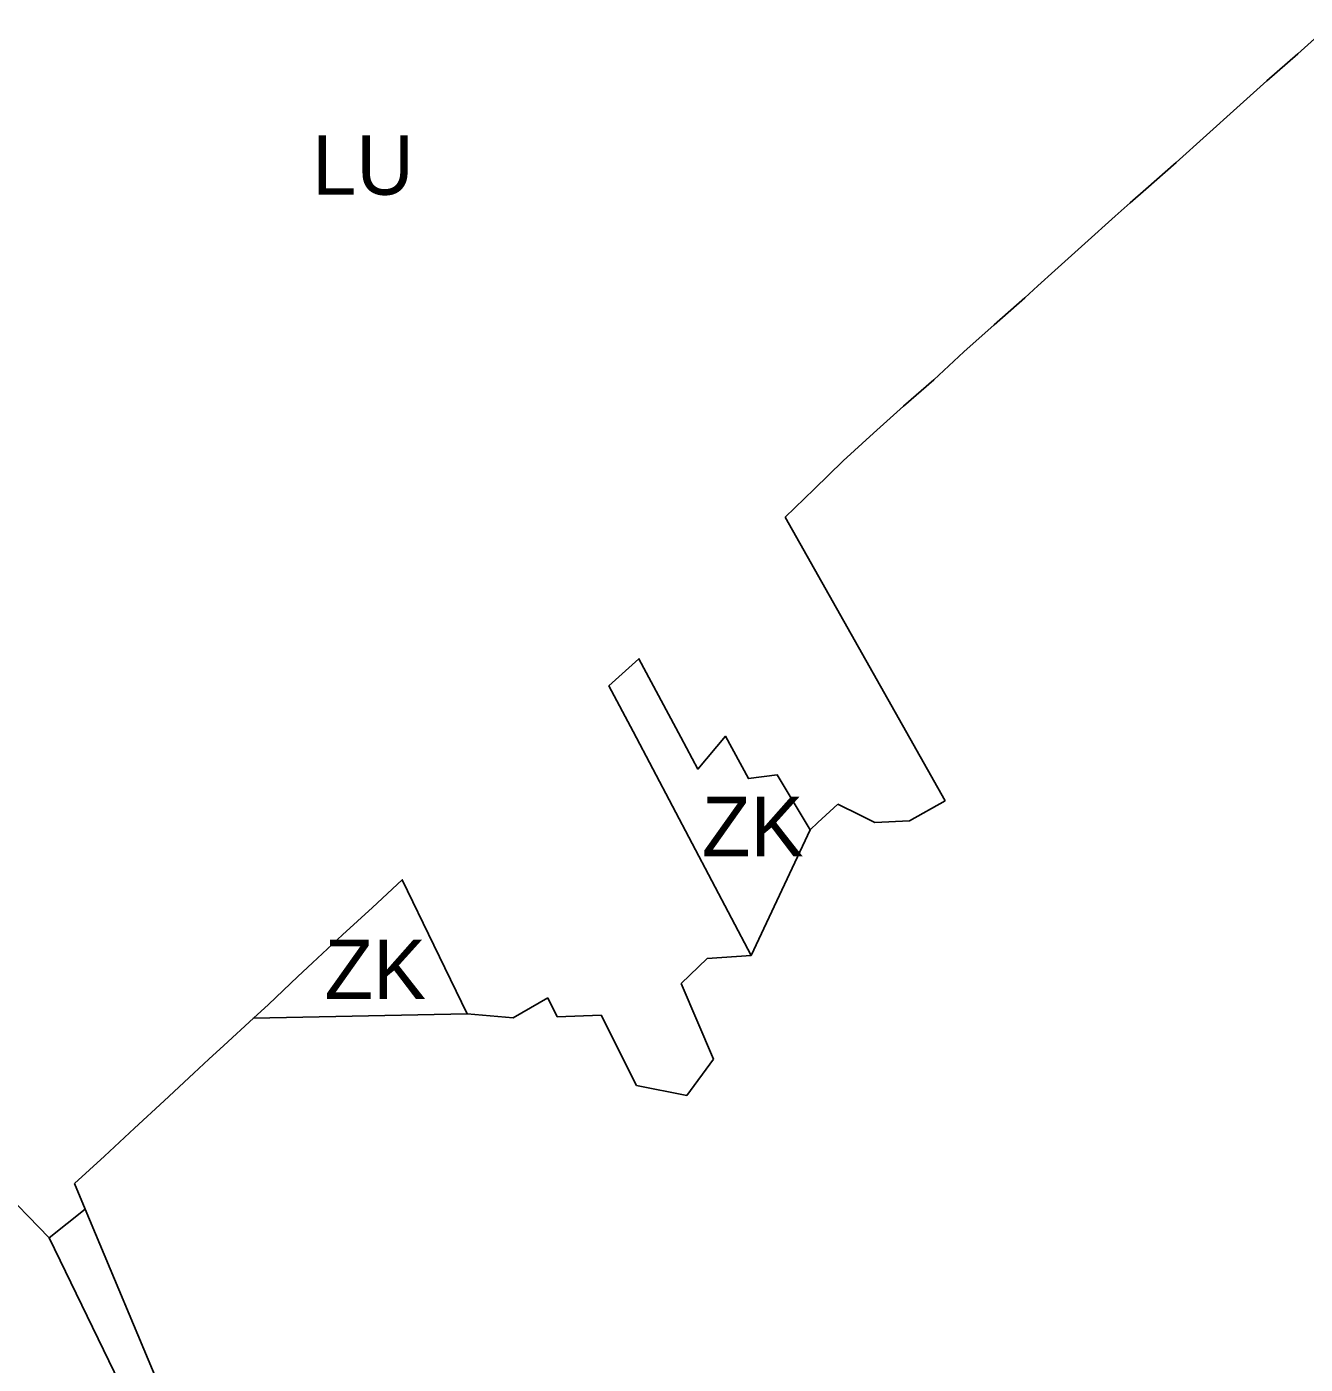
# Model space of a CAD drawing. Extents: x -555509 to -553005, y -1186756 to -1182560.
# Drawn here: x -555112.8 to -554811.3, y -1183543.6 to -1183228.3 of the extents above; entities that cross this region are included whole.
import ezdxf

# ---------------------------------------------------------------- set-up
doc = ezdxf.new("R2010")
doc.units = 0
for name, color, linetype in [('Level 26', 7, 'Continuous'), ('Level 59', 7, 'Continuous'), ('OBRYS_PLOCH', 7, 'Continuous'), ('stav_AP', 7, 'Continuous'), ('stav_LU', 7, 'Continuous'), ('stav_ZK', 7, 'Continuous')]:
    doc.layers.add(name, color=color, linetype=linetype)

msp = doc.modelspace()

# ---------------------------------------------------------------- linework, layer by layer
at = {"layer": 'Level 26'}
for p, q in [((-555099.02, -1183506.99), (-555107.46, -1183513.79)), ((-555066.96, -1183583.38), (-555099.02, -1183506.99)), ((-555107.46, -1183513.79), (-555072.25, -1183586.24))]:
    msp.add_line(p, q, dxfattribs=at)
at = {"layer": 'OBRYS_PLOCH'}
for p, q in [((-554813.12, -1183234.65), (-554806.02, -1183228.28)), ((-554806.02, -1183228.28), (-554813.12, -1183234.65)), ((-554820.36, -1183241.01), (-554813.12, -1183234.65)), ((-554813.12, -1183234.65), (-554820.36, -1183241.01)), ((-554827.49, -1183247.43), (-554820.36, -1183241.01)), ((-554820.36, -1183241.01), (-554827.49, -1183247.43)), ((-554834.63, -1183253.83), (-554827.49, -1183247.43)), ((-554827.49, -1183247.43), (-554834.63, -1183253.83)), ((-554841.79, -1183260.25), (-554834.63, -1183253.83)), ((-554834.63, -1183253.83), (-554841.79, -1183260.25)), ((-554848.95, -1183266.59), (-554841.79, -1183260.25)), ((-554841.79, -1183260.25), (-554848.95, -1183266.59)), ((-554852.59, -1183269.75), (-554848.95, -1183266.59)), ((-554848.95, -1183266.59), (-554852.59, -1183269.75)), ((-554856.15, -1183272.92), (-554852.59, -1183269.75)), ((-554852.59, -1183269.75), (-554856.15, -1183272.92)), ((-554863.29, -1183279.39), (-554856.15, -1183272.92)), ((-554856.15, -1183272.92), (-554863.29, -1183279.39)), ((-554870.39, -1183285.71), (-554863.29, -1183279.39)), ((-554863.29, -1183279.39), (-554870.39, -1183285.71)), ((-554874.36, -1183289.36), (-554870.39, -1183285.71)), ((-554870.39, -1183285.71), (-554874.36, -1183289.36)), ((-554877.44, -1183292.2), (-554874.36, -1183289.36)), ((-554874.36, -1183289.36), (-554877.44, -1183292.2)), ((-554884.69, -1183298.58), (-554877.44, -1183292.2)), ((-554877.44, -1183292.2), (-554884.69, -1183298.58)), ((-554891.82, -1183304.91), (-554884.69, -1183298.58)), ((-554884.69, -1183298.58), (-554891.82, -1183304.91)), ((-554898.92, -1183311.49), (-554891.82, -1183304.91)), ((-554891.82, -1183304.91), (-554898.92, -1183311.49)), ((-554906.1, -1183317.74), (-554898.92, -1183311.49)), ((-554898.92, -1183311.49), (-554906.1, -1183317.74)), ((-554913.17, -1183324.08), (-554906.1, -1183317.74)), ((-554906.1, -1183317.74), (-554913.17, -1183324.08)), ((-554920.26, -1183330.57), (-554913.17, -1183324.08)), ((-554913.17, -1183324.08), (-554920.26, -1183330.57)), ((-554927.09, -1183337.26), (-554920.26, -1183330.57)), ((-554920.26, -1183330.57), (-554927.09, -1183337.26)), ((-554933.97, -1183343.87), (-554927.09, -1183337.26)), ((-554927.09, -1183337.26), (-554933.97, -1183343.87)), ((-554906.3, -1183392.96), (-554933.97, -1183343.87)), ((-554933.97, -1183343.87), (-554906.3, -1183392.96)), ((-554975.5, -1183383.63), (-554968.43, -1183377.25)), ((-554968.43, -1183377.25), (-554958.54, -1183395.77)), ((-554969.8, -1183394.42), (-554975.5, -1183383.63)), ((-554896.2, -1183410.77), (-554906.3, -1183392.96)), ((-554906.3, -1183392.96), (-554896.2, -1183410.77)), ((-554941.94, -1183447.21), (-554969.8, -1183394.42)), ((-554958.54, -1183395.77), (-554954.54, -1183403.27)), ((-554954.54, -1183403.27), (-554947.99, -1183395.55)), ((-554947.99, -1183395.55), (-554942.63, -1183405.5)), ((-554942.63, -1183405.5), (-554935.83, -1183404.66)), ((-554935.83, -1183404.66), (-554928.05, -1183417.59)), ((-554926.22, -1183415.89), (-554921.57, -1183411.56)), ((-554921.57, -1183411.56), (-554926.22, -1183415.89)), ((-554921.57, -1183411.56), (-554916.31, -1183414.13)), ((-554916.31, -1183414.13), (-554921.57, -1183411.56)), ((-554904.61, -1183415.44), (-554896.2, -1183410.77)), ((-554896.2, -1183410.77), (-554904.61, -1183415.44)), ((-554916.31, -1183414.13), (-554912.81, -1183415.84)), ((-554912.81, -1183415.84), (-554916.31, -1183414.13)), ((-554912.81, -1183415.84), (-554904.61, -1183415.44)), ((-554904.61, -1183415.44), (-554912.81, -1183415.84)), ((-554928.05, -1183417.59), (-554941.94, -1183447.21)), ((-554928.05, -1183417.59), (-554926.22, -1183415.89)), ((-554926.22, -1183415.89), (-554928.05, -1183417.59)), ((-555031.27, -1183435.88), (-555024.25, -1183429.37)), ((-555024.25, -1183429.37), (-555016.79, -1183444.75)), ((-555038.3, -1183442.38), (-555031.27, -1183435.88)), ((-555045.38, -1183448.95), (-555038.3, -1183442.38)), ((-555016.79, -1183444.75), (-555008.94, -1183460.95)), ((-555048.86, -1183452.17), (-555045.38, -1183448.95)), ((-554958.47, -1183453.8), (-554952.33, -1183447.96)), ((-554952.33, -1183447.96), (-554958.47, -1183453.8)), ((-554952.33, -1183447.96), (-554941.94, -1183447.21)), ((-554941.94, -1183447.21), (-554952.33, -1183447.96)), ((-555052.35, -1183455.43), (-555048.86, -1183452.17)), ((-555055.75, -1183458.74), (-555052.35, -1183455.43)), ((-554950.83, -1183471.64), (-554958.47, -1183453.8)), ((-554958.47, -1183453.8), (-554950.83, -1183471.64)), ((-555059.32, -1183461.97), (-555055.75, -1183458.74)), ((-554998.08, -1183461.92), (-554989.94, -1183457.2)), ((-554989.94, -1183457.2), (-554998.08, -1183461.92)), ((-554989.94, -1183457.2), (-554987.72, -1183461.68)), ((-554987.72, -1183461.68), (-554989.94, -1183457.2)), ((-555066.31, -1183468.45), (-555059.32, -1183461.97)), ((-555059.32, -1183461.97), (-555066.31, -1183468.45)), ((-555008.94, -1183460.95), (-555059.32, -1183461.97)), ((-555008.94, -1183460.95), (-554998.08, -1183461.92)), ((-554998.08, -1183461.92), (-555008.94, -1183460.95)), ((-554987.72, -1183461.68), (-554977.32, -1183461.31)), ((-554977.32, -1183461.31), (-554987.72, -1183461.68)), ((-554977.32, -1183461.31), (-554969.02, -1183477.84)), ((-554969.02, -1183477.84), (-554977.32, -1183461.31)), ((-555069.87, -1183471.69), (-555066.31, -1183468.45)), ((-555066.31, -1183468.45), (-555069.87, -1183471.69)), ((-555073.35, -1183474.96), (-555069.87, -1183471.69)), ((-555069.87, -1183471.69), (-555073.35, -1183474.96)), ((-554957.16, -1183480.2), (-554950.83, -1183471.64)), ((-554950.83, -1183471.64), (-554957.16, -1183480.2)), ((-555080.36, -1183481.47), (-555073.35, -1183474.96)), ((-555073.35, -1183474.96), (-555080.36, -1183481.47)), ((-554969.02, -1183477.84), (-554957.16, -1183480.2)), ((-554957.16, -1183480.2), (-554969.02, -1183477.84)), ((-555087.4, -1183487.96), (-555080.36, -1183481.47)), ((-555080.36, -1183481.47), (-555087.4, -1183487.96)), ((-555094.43, -1183494.49), (-555087.4, -1183487.96)), ((-555087.4, -1183487.96), (-555094.43, -1183494.49)), ((-555123.73, -1183497.05), (-555107.46, -1183513.79)), ((-555101.51, -1183500.99), (-555094.43, -1183494.49)), ((-555094.43, -1183494.49), (-555101.51, -1183500.99)), ((-555099.02, -1183506.99), (-555101.51, -1183500.99)), ((-555101.51, -1183500.99), (-555099.02, -1183506.99)), ((-555107.46, -1183513.79), (-555099.02, -1183506.99)), ((-555099.02, -1183506.99), (-555107.46, -1183513.79)), ((-555066.96, -1183583.38), (-555099.02, -1183506.99)), ((-555099.02, -1183506.99), (-555066.96, -1183583.38)), ((-555107.46, -1183513.79), (-555072.25, -1183586.24))]:
    msp.add_line(p, q, dxfattribs=at)
for points in [[(-554941.94, -1183447.21), (-554928.05, -1183417.59), (-554935.83, -1183404.66), (-554942.63, -1183405.5), (-554947.99, -1183395.55), (-554954.54, -1183403.27), (-554958.54, -1183395.77), (-554968.43, -1183377.25), (-554975.5, -1183383.63), (-554969.8, -1183394.42), (-554941.94, -1183447.21)], [(-555016.79, -1183444.75), (-555024.25, -1183429.37), (-555031.27, -1183435.88), (-555038.3, -1183442.38), (-555045.38, -1183448.95), (-555048.86, -1183452.17), (-555052.35, -1183455.43), (-555055.75, -1183458.74), (-555059.32, -1183461.97), (-555008.94, -1183460.95), (-555016.79, -1183444.75)]]:
    msp.add_lwpolyline(points, dxfattribs=at)
at = {"layer": 'stav_AP'}
for p, q in [((-554806.02, -1183228.28), (-554813.12, -1183234.65)), ((-554813.12, -1183234.65), (-554820.36, -1183241.01)), ((-554820.36, -1183241.01), (-554827.49, -1183247.43)), ((-554827.49, -1183247.43), (-554834.63, -1183253.83)), ((-554834.63, -1183253.83), (-554841.79, -1183260.25)), ((-554841.79, -1183260.25), (-554848.95, -1183266.59)), ((-554848.95, -1183266.59), (-554852.59, -1183269.75)), ((-554852.59, -1183269.75), (-554856.15, -1183272.92)), ((-554856.15, -1183272.92), (-554863.29, -1183279.39)), ((-554863.29, -1183279.39), (-554870.39, -1183285.71)), ((-554870.39, -1183285.71), (-554874.36, -1183289.36)), ((-554874.36, -1183289.36), (-554877.44, -1183292.2)), ((-554877.44, -1183292.2), (-554884.69, -1183298.58)), ((-554884.69, -1183298.58), (-554891.82, -1183304.91)), ((-554891.82, -1183304.91), (-554898.92, -1183311.49)), ((-554898.92, -1183311.49), (-554906.1, -1183317.74)), ((-554906.1, -1183317.74), (-554913.17, -1183324.08)), ((-554913.17, -1183324.08), (-554920.26, -1183330.57)), ((-554920.26, -1183330.57), (-554927.09, -1183337.26)), ((-554927.09, -1183337.26), (-554933.97, -1183343.87)), ((-554933.97, -1183343.87), (-554906.3, -1183392.96)), ((-554906.3, -1183392.96), (-554896.2, -1183410.77)), ((-554921.57, -1183411.56), (-554926.22, -1183415.89)), ((-554916.31, -1183414.13), (-554921.57, -1183411.56)), ((-554896.2, -1183410.77), (-554904.61, -1183415.44)), ((-554912.81, -1183415.84), (-554916.31, -1183414.13)), ((-554904.61, -1183415.44), (-554912.81, -1183415.84)), ((-554928.05, -1183417.59), (-554941.94, -1183447.21)), ((-554926.22, -1183415.89), (-554928.05, -1183417.59)), ((-554952.33, -1183447.96), (-554958.47, -1183453.8)), ((-554941.94, -1183447.21), (-554952.33, -1183447.96)), ((-554958.47, -1183453.8), (-554950.83, -1183471.64)), ((-554989.94, -1183457.2), (-554998.08, -1183461.92)), ((-554987.72, -1183461.68), (-554989.94, -1183457.2)), ((-555059.32, -1183461.97), (-555066.31, -1183468.45)), ((-555008.94, -1183460.95), (-555059.32, -1183461.97)), ((-554998.08, -1183461.92), (-555008.94, -1183460.95)), ((-554977.32, -1183461.31), (-554987.72, -1183461.68)), ((-554969.02, -1183477.84), (-554977.32, -1183461.31)), ((-555066.31, -1183468.45), (-555069.87, -1183471.69)), ((-555069.87, -1183471.69), (-555073.35, -1183474.96)), ((-554950.83, -1183471.64), (-554957.16, -1183480.2)), ((-555073.35, -1183474.96), (-555080.36, -1183481.47)), ((-554957.16, -1183480.2), (-554969.02, -1183477.84)), ((-555080.36, -1183481.47), (-555087.4, -1183487.96)), ((-555087.4, -1183487.96), (-555094.43, -1183494.49)), ((-555094.43, -1183494.49), (-555101.51, -1183500.99)), ((-555101.51, -1183500.99), (-555099.02, -1183506.99)), ((-555099.02, -1183506.99), (-555066.96, -1183583.38))]:
    msp.add_line(p, q, dxfattribs=at)
at = {"layer": 'stav_LU'}
for p, q in [((-554813.12, -1183234.65), (-554806.02, -1183228.28)), ((-554820.36, -1183241.01), (-554813.12, -1183234.65)), ((-554827.49, -1183247.43), (-554820.36, -1183241.01)), ((-554834.63, -1183253.83), (-554827.49, -1183247.43)), ((-554841.79, -1183260.25), (-554834.63, -1183253.83)), ((-554848.95, -1183266.59), (-554841.79, -1183260.25)), ((-554852.59, -1183269.75), (-554848.95, -1183266.59)), ((-554856.15, -1183272.92), (-554852.59, -1183269.75)), ((-554863.29, -1183279.39), (-554856.15, -1183272.92)), ((-554870.39, -1183285.71), (-554863.29, -1183279.39)), ((-554874.36, -1183289.36), (-554870.39, -1183285.71)), ((-554877.44, -1183292.2), (-554874.36, -1183289.36)), ((-554884.69, -1183298.58), (-554877.44, -1183292.2)), ((-554891.82, -1183304.91), (-554884.69, -1183298.58)), ((-554898.92, -1183311.49), (-554891.82, -1183304.91)), ((-554906.1, -1183317.74), (-554898.92, -1183311.49)), ((-554913.17, -1183324.08), (-554906.1, -1183317.74)), ((-554920.26, -1183330.57), (-554913.17, -1183324.08)), ((-554927.09, -1183337.26), (-554920.26, -1183330.57)), ((-554933.97, -1183343.87), (-554927.09, -1183337.26)), ((-554906.3, -1183392.96), (-554933.97, -1183343.87)), ((-554975.5, -1183383.63), (-554968.43, -1183377.25)), ((-554968.43, -1183377.25), (-554958.54, -1183395.77)), ((-554969.8, -1183394.42), (-554975.5, -1183383.63)), ((-554896.2, -1183410.77), (-554906.3, -1183392.96)), ((-554941.94, -1183447.21), (-554969.8, -1183394.42)), ((-554958.54, -1183395.77), (-554954.54, -1183403.27)), ((-554954.54, -1183403.27), (-554947.99, -1183395.55)), ((-554947.99, -1183395.55), (-554942.63, -1183405.5)), ((-554942.63, -1183405.5), (-554935.83, -1183404.66)), ((-554935.83, -1183404.66), (-554928.05, -1183417.59)), ((-554926.22, -1183415.89), (-554921.57, -1183411.56)), ((-554921.57, -1183411.56), (-554916.31, -1183414.13)), ((-554904.61, -1183415.44), (-554896.2, -1183410.77)), ((-554916.31, -1183414.13), (-554912.81, -1183415.84)), ((-554912.81, -1183415.84), (-554904.61, -1183415.44)), ((-554928.05, -1183417.59), (-554926.22, -1183415.89)), ((-555031.27, -1183435.88), (-555024.25, -1183429.37)), ((-555024.25, -1183429.37), (-555016.79, -1183444.75)), ((-555038.3, -1183442.38), (-555031.27, -1183435.88)), ((-555045.38, -1183448.95), (-555038.3, -1183442.38)), ((-555016.79, -1183444.75), (-555008.94, -1183460.95)), ((-555048.86, -1183452.17), (-555045.38, -1183448.95)), ((-554958.47, -1183453.8), (-554952.33, -1183447.96)), ((-554952.33, -1183447.96), (-554941.94, -1183447.21)), ((-555052.35, -1183455.43), (-555048.86, -1183452.17)), ((-555055.75, -1183458.74), (-555052.35, -1183455.43)), ((-554950.83, -1183471.64), (-554958.47, -1183453.8)), ((-555059.32, -1183461.97), (-555055.75, -1183458.74)), ((-554998.08, -1183461.92), (-554989.94, -1183457.2)), ((-554989.94, -1183457.2), (-554987.72, -1183461.68)), ((-555066.31, -1183468.45), (-555059.32, -1183461.97)), ((-555008.94, -1183460.95), (-554998.08, -1183461.92)), ((-554987.72, -1183461.68), (-554977.32, -1183461.31)), ((-554977.32, -1183461.31), (-554969.02, -1183477.84)), ((-555069.87, -1183471.69), (-555066.31, -1183468.45)), ((-555073.35, -1183474.96), (-555069.87, -1183471.69)), ((-554957.16, -1183480.2), (-554950.83, -1183471.64)), ((-555080.36, -1183481.47), (-555073.35, -1183474.96)), ((-554969.02, -1183477.84), (-554957.16, -1183480.2)), ((-555087.4, -1183487.96), (-555080.36, -1183481.47)), ((-555094.43, -1183494.49), (-555087.4, -1183487.96)), ((-555123.73, -1183497.05), (-555107.46, -1183513.79)), ((-555101.51, -1183500.99), (-555094.43, -1183494.49)), ((-555099.02, -1183506.99), (-555101.51, -1183500.99)), ((-555107.46, -1183513.79), (-555099.02, -1183506.99))]:
    msp.add_line(p, q, dxfattribs=at)
at = {"layer": 'stav_ZK'}
for points in [[(-554941.94, -1183447.21), (-554928.05, -1183417.59), (-554935.83, -1183404.66), (-554942.63, -1183405.5), (-554947.99, -1183395.55), (-554954.54, -1183403.27), (-554958.54, -1183395.77), (-554968.43, -1183377.25), (-554975.5, -1183383.63), (-554969.8, -1183394.42), (-554941.94, -1183447.21)], [(-555016.79, -1183444.75), (-555024.25, -1183429.37), (-555031.27, -1183435.88), (-555038.3, -1183442.38), (-555045.38, -1183448.95), (-555048.86, -1183452.17), (-555052.35, -1183455.43), (-555055.75, -1183458.74), (-555059.32, -1183461.97), (-555008.94, -1183460.95), (-555016.79, -1183444.75)]]:
    msp.add_lwpolyline(points, dxfattribs=at)

# ---------------------------------------------------------------- texts
at = {"layer": 'Level 59'}
for s, p in [('LU', (-555045.47, -1183267.89)), ('ZK', (-554953.58, -1183423.81)), ('ZK', (-555042.55, -1183457.49))]:
    msp.add_text(s, height=14, dxfattribs=at).set_placement(p)

doc.saveas('drawing.dxf')
